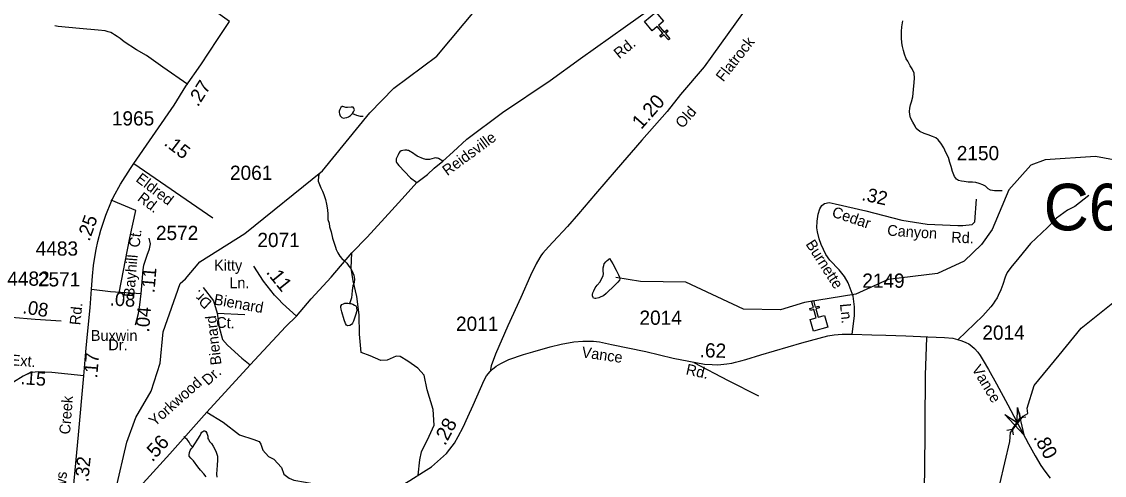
# Model space of a CAD drawing. Extents: x 1547597 to 1699558, y 810033 to 920809.
# Drawn here: x 1666605 to 1676111, y 884657 to 888643 of the extents above; entities that cross this region are included whole.
import ezdxf

# ---------------------------------------------------------------- set-up
doc = ezdxf.new("R2010")
doc.units = 0
for name, color, linetype in [('Exist Cultural Church CELL', 7, 'Continuous'), ('Exist Hydrographic Creek Single Shore', 7, 'Continuous'), ('Exist Hydrographic Misc Water Feature', 7, 'Continuous'), ('Exist Road Non-System Type 51', 7, 'Continuous'), ('Exist Road Non-System Type 51 Label', 7, 'Continuous'), ('Exist Road Primary US Attributed', 7, 'Continuous'), ('Exist Road Primary US Label', 7, 'Continuous'), ('Exist Road Primary US Mileage Hundredths English Label', 7, 'Continuous'), ('Exist Road Secondary Mileage Hundredths English Label', 7, 'Continuous'), ('Exist Road Secondary Structure Culvert CELL', 7, 'Continuous'), ('Exist Road Secondary Structure Culvert Number Label', 7, 'Continuous'), ('Exist Road Secondary Structure Standard Bridge Attributed CELL', 7, 'Continuous'), ('Exist Road Secondary Type 41 Attributed', 7, 'Continuous'), ('Exist Road Secondary Type 51 Attributed', 7, 'Continuous'), ('Exist Road Secondary Type 51 Label', 7, 'Continuous'), ('Exist Road Secondary Type 51 Number Label', 7, 'Continuous')]:
    doc.layers.add(name, color=color, linetype=linetype)

msp = doc.modelspace()

# ---------------------------------------------------------------- linework, layer by layer
at = {"layer": 'Exist Cultural Church CELL'}
for points in [[(1672241.1, 888645.6), (1672197.5, 888608.9), (1672246.3, 888550.5), (1672270.9, 888571.1), (1672281.1, 888558.8), (1672256.6, 888538.3), (1672295.2, 888492.2), (1672282.9, 888481.9), (1672244.3, 888528), (1672219.8, 888507.5), (1672209.5, 888519.7), (1672234.1, 888540.3), (1672185.2, 888598.7), (1672140.9, 888561.7), (1672072.6, 888643.4), (1672172.7, 888727.2)], [(1673527.3, 886025.9), (1673582, 886041.5), (1673561.3, 886114.7), (1673530.5, 886106), (1673526.2, 886121.4), (1673557, 886130.1), (1673540.6, 886188), (1673556.1, 886192.3), (1673572.4, 886134.5), (1673603.2, 886143.2), (1673607.5, 886127.8), (1673576.7, 886119.1), (1673597.4, 886045.8), (1673653, 886061.4), (1673681.9, 885958.9), (1673556.2, 885923.4)]]:
    msp.add_lwpolyline(points, close=True, dxfattribs=at)
at = {"layer": 'Exist Hydrographic Creek Single Shore'}
for points in [[(1668044.8, 886384.4), (1668170.5, 886532.9), (1668565.4, 886781), (1669246.5, 887331.7), (1669660.5, 887841.9), (1669871.5, 888057.6), (1670249.5, 888338.7), (1670730.4, 888916.6)], [(1675117.3, 883604.9), (1675108.9, 883831.7), (1675140.5, 884234.3), (1675192.2, 884579.3), (1675281.4, 884954), (1675288.1, 885032.1), (1675397.2, 885176.2), (1675440.3, 885199), (1675434.3, 885246.9), (1675495, 885445.6), (1675713.9, 885713.3), (1675908.4, 885948.6), (1676200.3, 886183.9), (1676248.9, 886370.5), (1676574.5, 886562.1), (1676707.9, 886717.9), (1676846, 886823.9)], [(1667432.4, 884532.4), (1667528.4, 884947.4), (1667606.4, 885165.7), (1667742.4, 885396), (1667820.4, 885643.8), (1667848.4, 885919), (1667995.5, 886342.9), (1668044.8, 886384.4)]]:
    msp.add_lwpolyline(points, dxfattribs=at)
at = {"layer": 'Exist Hydrographic Misc Water Feature'}
for points in [[(1675212.8, 887156.7), (1675182.7, 887155), (1675146.7, 887157.3), (1675112.8, 887161.7), (1675090.9, 887174), (1675067.2, 887198.2), (1675043.3, 887210.5), (1675013.4, 887220.8), (1674983.4, 887229.2), (1674953.5, 887233.5), (1674915.6, 887233.9), (1674879.6, 887238.2), (1674855.5, 887240.6), (1674829.6, 887246.8), (1674811.8, 887259), (1674796, 887283.2), (1674778.4, 887327.4), (1674764.8, 887369.6), (1674753.3, 887405.6), (1674741.8, 887449.8), (1674720.1, 887494), (1674700.7, 887534.3), (1674675, 887574.6), (1674653.4, 887604.9), (1674631.6, 887621.1), (1674603.7, 887633.4), (1674563.8, 887647.8), (1674527.9, 887660.2), (1674492, 887676.6), (1674458.4, 887704.9), (1674450.5, 887723.1), (1674428.9, 887759.4), (1674409.4, 887797.5), (1674403.6, 887825.6), (1674399.8, 887853.7), (1674404.3, 887881.7), (1674408.5, 887911.6), (1674418.9, 887939.5), (1674429.3, 887981.4), (1674436, 888047.4), (1674442.6, 888109.3), (1674445.1, 888147.2), (1674441.5, 888189.4), (1674423.8, 888227.5), (1674406.3, 888255.8), (1674384.7, 888296), (1674370.9, 888316.2), (1674357.3, 888356.4), (1674347.7, 888390.5), (1674340, 888424.5), (1674332.4, 888456.6), (1674328.8, 888500.6), (1674329.4, 888554.8), (1674333.9, 888596.7), (1674340.4, 888648.6)], [(1669509.8, 887835.9), (1669519.9, 887849.9), (1669526.2, 887867.8), (1669522.3, 887881.9), (1669514.3, 887890), (1669498.3, 887890.2), (1669466.3, 887888.4), (1669452.3, 887888.6), (1669426.3, 887896.9), (1669418.4, 887897.1), (1669408.3, 887887.1), (1669404.2, 887883.1), (1669398, 887871.2), (1669393.9, 887857.3), (1669393.8, 887845.2), (1669395.7, 887833.2), (1669401.6, 887815.1), (1669415.3, 887801), (1669429.3, 887794.8), (1669443.3, 887796.7), (1669461.3, 887800.6), (1669473.5, 887806.3), (1669491.5, 887818.1), (1669509.8, 887835.9)], [(1669509.8, 887835.9), (1669545.6, 887821.6), (1669577.5, 887813.3), (1669603.6, 887813)], [(1676846, 886823.9), (1676688.7, 887039.2), (1676547.4, 887370.1), (1676316.6, 887404.4), (1676033.5, 887459.4), (1675591.5, 887429), (1675465.5, 887382.3), (1675271.5, 887166.3), (1675126.6, 886818.1), (1675033.6, 886685.4), (1674881.5, 886537.5), (1674647.5, 886430.6), (1674213.6, 886377.1), (1673928.5, 886248.3), (1673477.5, 886175.4), (1673268.5, 886110.7), (1672943.5, 886117.3), (1672437.5, 886354.1), (1672037.4, 886359), (1671820.5, 886396.3)], [(1669215.9, 887304.9), (1669211.7, 887285), (1669209.3, 887241), (1669218.9, 887210.8), (1669232.6, 887182.8), (1669246.5, 887154.6), (1669258.1, 887124.4), (1669271.6, 887080.2), (1669281.2, 887040.1), (1669290.7, 886990), (1669292.2, 886952), (1669293.6, 886904), (1669303.5, 886871.8), (1669307.1, 886839.8), (1669322.6, 886797.6), (1669333.9, 886741.5), (1669347.5, 886695.2), (1669359.2, 886661.1), (1669366.9, 886641.1), (1669380.6, 886610.9), (1669398.3, 886582.7), (1669416.1, 886560.5), (1669439.9, 886540.2), (1669459.7, 886522), (1669477.5, 886495.8), (1669495.2, 886473.6), (1669512.8, 886437.4), (1669520.5, 886415.3), (1669526.2, 886381.2), (1669523.9, 886351.3), (1669513.6, 886321.3), (1669507.2, 886281.4), (1669504.8, 886245.5), (1669500.4, 886217.5), (1669488, 886181.6), (1669483.9, 886167.6)], [(1671824, 886458.7), (1671845.5, 886418.4), (1671855.4, 886398.3), (1671857.1, 886382.3), (1671854.9, 886370.3), (1671838.8, 886354.4), (1671812.6, 886328.7), (1671794.4, 886310.9), (1671756, 886271.3), (1671735.7, 886253.6), (1671713.5, 886233.8), (1671689.4, 886224), (1671671.3, 886216.2), (1671647.2, 886210.5), (1671637.2, 886210.5), (1671627.2, 886214.7), (1671623.3, 886218.7), (1671617.5, 886232.7), (1671617.6, 886246.8), (1671619.7, 886260.8), (1671628, 886278.8), (1671640.3, 886304.6), (1671658.5, 886326.4), (1671684.9, 886358.1), (1671697.1, 886382), (1671709.4, 886409.9), (1671713.6, 886429.9), (1671711.8, 886451.8), (1671712.1, 886479.8), (1671716.3, 886499.8), (1671720.4, 886515.8), (1671732.7, 886531.7), (1671746.9, 886545.6), (1671756.9, 886553.4), (1671767, 886561.3), (1671794.6, 886515), (1671824, 886458.7)], [(1669483.9, 886167.6), (1669495.9, 886167.5), (1669511.8, 886161.3), (1669525.9, 886153.1), (1669537.7, 886145), (1669545.5, 886134.9), (1669547.2, 886102.9), (1669536.8, 886063), (1669518.2, 886011.2), (1669510.1, 885995.2), (1669499.9, 885981.4), (1669485.8, 885973.5), (1669469.8, 885971.7), (1669457.8, 885975.8), (1669447.9, 885990), (1669436.4, 886024), (1669417.1, 886092.3), (1669411.3, 886116.4), (1669407.5, 886134.4), (1669407.6, 886144.5), (1669415.8, 886156.3), (1669429.8, 886164.2), (1669443.9, 886168.1), (1669467.9, 886169.7), (1669483.9, 886167.6)], [(1668103.8, 884901.9), (1668172.9, 885007.1), (1668179.2, 885021.1), (1668187.3, 885035), (1668195.4, 885042.9), (1668203.4, 885048.9), (1668213.4, 885048.7), (1668223.4, 885040.7), (1668231.2, 885026.5), (1668239, 885002.4), (1668240.9, 884994.4), (1668240.7, 884980.4), (1668244.7, 884970.3), (1668256.4, 884952.2), (1668270.3, 884936.1), (1668286, 884911.9), (1668299.6, 884885.8), (1668313.4, 884859.6), (1668323, 884825.5), (1668324.8, 884793.5), (1668322.2, 884743.5), (1668317.8, 884707.5), (1668315.4, 884667.5), (1668319.1, 884641.4)], [(1668103.8, 884901.9), (1668097.9, 884911.9), (1668088, 884926.1), (1668074.3, 884948.2), (1668058.5, 884970.3), (1668044.7, 884982.5), (1668028.8, 884998.7)], [(1668225.2, 884644.4), (1668203.4, 884668.7), (1668175.7, 884703), (1668152, 884731.3), (1668112.5, 884783.7), (1668090.8, 884807.9), (1668077, 884824.1), (1668075.1, 884838.1), (1668077.3, 884856.1), (1668085.6, 884876), (1668093.7, 884890), (1668103.8, 884901.9)]]:
    msp.add_lwpolyline(points, dxfattribs=at)
at = {"layer": 'Exist Road Non-System Type 51'}
for points in [[(1668065.2, 888089.5), (1667844.5, 888241.6), (1667699.8, 888344.7), (1667614, 888396.2), (1667506.3, 888465.1), (1667470.4, 888493.5), (1667442.6, 888511.6), (1667420.7, 888527.9), (1667402.9, 888537.9), (1667388.9, 888546.2), (1667365, 888554.3), (1667337, 888562.6), (1667277.1, 888569), (1667113.2, 888582.4), (1666925.5, 888600), (1666897.6, 888606.2)], [(1670301.9, 887417.8), (1670264, 887440.3), (1670254.8, 887443.1), (1670246, 887444.3), (1670236.2, 887445.4), (1670226, 887444.3), (1670185, 887432), (1670178.4, 887431.2), (1670169.9, 887431), (1670154.2, 887432.7), (1670145.4, 887434.5), (1670131.7, 887438.7), (1670112.7, 887445.3), (1670096.8, 887451.9), (1670077.6, 887461.1), (1670028.1, 887495.3), (1670016.8, 887503.1), (1670002.1, 887509.6), (1669996.3, 887511.7), (1669988.1, 887513.2), (1669970, 887513.6), (1669952.3, 887511.6), (1669938.4, 887507), (1669925.8, 887500), (1669918, 887488.7), (1669909.8, 887472.1), (1669893.6, 887438), (1669892.4, 887424.9), (1669893.5, 887414), (1669897.5, 887403.8), (1669903.6, 887393.8), (1669915.4, 887377.8), (1670018.9, 887271.6), (1670073.3, 887229.4)], [(1667459.9, 886259.9), (1667554.5, 886744.5), (1667607.9, 886984.7), (1667391.6, 887073.7)], [(1675974.6, 887115.5), (1675852.4, 887018.5), (1675788.5, 886986.1), (1675691.9, 886916.8), (1675612.4, 886835.5), (1675463.1, 886693.1), (1675360.8, 886566.4), (1675289.8, 886483.1), (1675259.3, 886437.5), (1675245, 886411.5), (1675239.5, 886398.5), (1675218.5, 886333.6), (1675202.1, 886288), (1675179.4, 886235.9), (1675168.9, 886217.4), (1675150.2, 886187.6), (1675134.6, 886164.6), (1675114.8, 886138.7), (1675043.9, 886059.4), (1674824, 885847.1)], [(1670085.6, 884657.9), (1670101.9, 884791.8), (1670114.7, 884862.2), (1670181.8, 884999.8), (1670226.6, 885099), (1670217, 885236.6), (1670165.9, 885409.4), (1670140.3, 885537.4), (1670082.7, 885598.2), (1669996.4, 885659), (1669929.2, 885700.6), (1669894.1, 885703.8), (1669814.1, 885668.6), (1669759.8, 885665.4), (1669663.8, 885707), (1669587.1, 885735.8), (1669571.3, 885897.7), (1669568.1, 886067.3), (1669548.9, 886227.3), (1669516.9, 886364.9), (1669497.7, 886476.9), (1669504.2, 886610.8)], [(1668199.1, 886308.5), (1668289.7, 886189.2), (1668320.6, 886080.9)], [(1668320.6, 886080.9), (1668565.7, 886069.9)], [(1668320.6, 886080.9), (1668338.2, 885959.4), (1668366.9, 885848.9), (1668411.1, 885800.3), (1668539.2, 885687.6), (1668612, 885627.9)], [(1674549.5, 885867.2), (1674537.1, 885537.6), (1674534.2, 885105.2), (1674531.5, 884659.6), (1674519.8, 884459.9), (1674493.7, 884373.4)], [(1672507.4, 885647.9), (1672808, 885488.8), (1673074.8, 885356)], [(1668229.6, 885210.8), (1668373.5, 885122.6), (1668517.4, 885013.8), (1668642.1, 884972.2), (1668690.1, 884953), (1668706, 884930.6), (1668722, 884879.4), (1668773.2, 884821.8), (1668818, 884799.4), (1668885.1, 884725.8), (1668907.5, 884668.2), (1668952.3, 884633), (1668993.8, 884613.8), (1669096.1, 884597.8), (1669176.1, 884581.8), (1669297.6, 884569), (1669342.4, 884556.2), (1669367.9, 884533.8), (1669377.5, 884485.8), (1669361.5, 884380.2), (1669358.3, 884284.2), (1669345.5, 884220.2), (1669325.2, 884171.9)]]:
    msp.add_lwpolyline(points, dxfattribs=at)
at = {"layer": 'Exist Road Primary US Attributed'}
for points in [[(1669017, 886056.1), (1669147.7, 886207.4), (1669322.6, 886396.8), (1669504.2, 886610.8), (1669637.6, 886749.8), (1669855.4, 886986.9), (1669972.5, 887115), (1670073.3, 887229.4), (1670167.2, 887298.8), (1670225.5, 887356.4), (1670301.9, 887417.8), (1670393.2, 887499), (1670513.6, 887609), (1670826.7, 887843.4), (1671246.7, 888124.6), (1671512.9, 888317.6), (1671907, 888601.2), (1672290.4, 888875.4)], [(1667006.7, 883857.7), (1667326.3, 884208.7), (1667642.5, 884555.3), (1667905.9, 884845.4), (1668229.6, 885210.8), (1668612, 885627.9), (1668925.7, 885963.2), (1669017, 886056.1)]]:
    msp.add_lwpolyline(points, dxfattribs=at)
at = {"layer": 'Exist Road Secondary Structure Culvert CELL'}
for p, q in [((1675303.7, 885061.2), (1675372.4, 885160.7)), ((1675361.9, 885210.4), (1675372.4, 885160.7)), ((1675422.6, 885168.5), (1675372.4, 885160.7)), ((1675253.5, 885053.5), (1675303.7, 885061.2)), ((1675314.2, 885011.6), (1675303.7, 885061.2))]:
    msp.add_line(p, q, dxfattribs=at)
at = {"layer": 'Exist Road Secondary Structure Standard Bridge Attributed CELL'}
msp.add_lwpolyline([(1675349, 885251.5), (1675404.1, 885014), (1675237.6, 885192.1), (1675346.7, 885121.6)], close=True, dxfattribs=at)
at = {"layer": 'Exist Road Secondary Type 41 Attributed'}
msp.add_lwpolyline([(1673586.6, 886831.3), (1673591, 886889.9), (1673597.6, 886950.4), (1673613, 886998.8), (1673630.6, 887028.5), (1673654.8, 887043.9), (1673694.4, 887052.7), (1673748.3, 887041.7), (1674017.8, 886981.2), (1674332.5, 886899.8), (1674554.7, 886864), (1674824.2, 886852.5), (1674869.3, 886852.5), (1674951.8, 886861.3), (1674972.7, 886883.3), (1674988.1, 887083.5)], dxfattribs=at)
at = {"layer": 'Exist Road Secondary Type 51 Attributed'}
msp.add_line((1667588.7, 887396.9), (1668284.4, 886917.9), dxfattribs=at)
for points in [[(1668428.8, 888642.7), (1668255.6, 888770.1), (1668104.8, 888850.3), (1668064.8, 888863.2), (1668034.2, 888865), (1667996.4, 888865.6), (1667957.5, 888865.6), (1667925.5, 888861.7), (1667876.3, 888863.6), (1667798.3, 888868.8), (1667748.9, 888871.4), (1667643.6, 888879.8), (1667226.6, 888889.3), (1667162.5, 888886.9), (1667128.6, 888891.2), (1667092.9, 888895.7), (1667045.1, 888895.7), (1666998.6, 888902.9), (1666974.6, 888915.2), (1666940.1, 888927.5), (1666866.8, 888962.6), (1666717.2, 889054.9), (1666615.4, 889125)], [(1672949.9, 888735), (1672881.9, 888639.6), (1672664.1, 888338.5), (1672597.2, 888245.3), (1672390.8, 888003), (1672271.5, 887852.1), (1672049, 887600.2), (1671824.8, 887340.2), (1671644.6, 887130.2), (1671492.9, 886953.4), (1671397.8, 886844.4), (1671272.6, 886709.4), (1671229.7, 886664), (1671181.3, 886609.5), (1671170.5, 886595.2), (1671164.1, 886585.2), (1671155.6, 886571.9), (1671122.9, 886515.1), (1671072.6, 886413.1), (1670988.2, 886220.1), (1670872.9, 885969.6), (1670764.9, 885720.5), (1670728.3, 885617.8), (1670719.4, 885570.2)], [(1667588.7, 887396.9), (1667943.3, 887909.7), (1668045.5, 888074.6), (1668178.7, 888263.4), (1668324.4, 888486.5), (1668428.8, 888642.7)], [(1667219, 886292.6), (1667226.5, 886405.4), (1667236.2, 886499.3), (1667244.1, 886555.5), (1667258.1, 886639.8), (1667274.1, 886712.4), (1667301.3, 886810.3), (1667343.5, 886943.7), (1667393.9, 887066.6), (1667411.1, 887104.4), (1667472.3, 887214.3), (1667559.1, 887352.4), (1667588.7, 887396.9)], [(1673897.7, 885898.3), (1673916.1, 886059), (1673918.4, 886136.4), (1673905.2, 886229.9), (1673862.6, 886349.3), (1673829.7, 886403.2), (1673783.6, 886463.4), (1673701.2, 886547.4), (1673665.3, 886598.1), (1673623.8, 886684.1), (1673607.8, 886733.7), (1673592.2, 886797), (1673586.6, 886831.3)], [(1667654.2, 886253.8), (1667670.5, 886460.9), (1667677.5, 886504.4), (1667706.6, 886592.4), (1667726.9, 886645.9), (1667736.1, 886689.4), (1667724.2, 886740.3)], [(1669017, 886056.1), (1668895.5, 886166.6), (1668859.5, 886204.7), (1668825.7, 886241.2), (1668728.4, 886361.7), (1668644.8, 886494)], [(1667151.4, 885531.9), (1667167.7, 885740.9), (1667178.7, 885867.8), (1667205, 886128.5), (1667219, 886292.6)], [(1667219, 886292.6), (1667384.3, 886273.3), (1667654.2, 886253.8)], [(1667603.1, 885977.9), (1667629.4, 886078.9), (1667643.5, 886156.1), (1667654.2, 886253.8)], [(1666514.8, 886046.6), (1666722.4, 886028.1), (1666951.4, 886013)], [(1670719.4, 885570.2), (1670738.4, 885589.8), (1670771.1, 885616), (1670812.1, 885638.6), (1670881.1, 885673.6), (1671011.5, 885718.2), (1671093.7, 885741.7), (1671243.9, 885786.3), (1671342.6, 885809.8), (1671452.9, 885828.6), (1671533.4, 885836.2), (1671577.4, 885836.2), (1671625, 885834.4), (1671679.1, 885829.7), (1671784.1, 885805.1), (1672084.6, 885744), (1672326, 885687.6), (1672601.6, 885634.7), (1672668.2, 885629.4), (1672712.8, 885628.2), (1672745.2, 885630.2), (1672797.5, 885635.6), (1672840.9, 885642.1), (1672873.6, 885649.9), (1672918.1, 885661.7), (1672963.3, 885676), (1673096.2, 885716.1), (1673453.7, 885819.9), (1673684, 885882), (1673738.7, 885890.9), (1673810.3, 885898.3), (1673897.7, 885898.3)], [(1673897.7, 885898.3), (1674069.2, 885892.1), (1674191.7, 885889.1), (1674367.9, 885881.7), (1674560.5, 885875.1), (1674706.4, 885868.3), (1674780.1, 885861.8), (1674822.3, 885851.7), (1674860.1, 885839.5), (1674894.6, 885824.6), (1674920.7, 885810.9), (1674946.9, 885791.3), (1674971.2, 885770.5), (1674999.2, 885739), (1675021.8, 885708.7), (1675047.9, 885665.9), (1675094, 885585.4), (1675163.8, 885462), (1675264, 885276.3), (1675343.5, 885126.6), (1675444.8, 884934.9), (1675503.2, 884827.5), (1675553.3, 884744.1), (1675587.6, 884693.4), (1675636.8, 884633)], [(1667151.4, 885531.9), (1666868.5, 885561), (1666749.6, 885566.3), (1666698.5, 885561), (1666664.6, 885550.3), (1666618.8, 885528.3), (1666532.1, 885474.8)], [(1667006.7, 883857.7), (1667004.9, 883897.5), (1667013.2, 884047.9), (1667103.6, 885012.6), (1667151.4, 885531.9)], [(1669777.3, 884471.1), (1670012.6, 884612.6), (1670133.9, 884687.5), (1670202.9, 884732.7), (1670256.4, 884777.3), (1670335.4, 884849.8), (1670365.1, 884886), (1670404.4, 884938.9), (1670438.8, 884997.2), (1670482.8, 885079.2), (1670523.5, 885171.1), (1670569.9, 885273.9), (1670665, 885492.6), (1670687, 885532.5), (1670719.4, 885570.2)]]:
    msp.add_lwpolyline(points, dxfattribs=at)

# ---------------------------------------------------------------- texts
at = {"layer": 'Exist Road Non-System Type 51 Label'}
for s, rotation, p in [('Dr.', 137.49485, (1668281.4, 886179.6)), ('Bienard', 349.86795, (1668286.7, 886158.6)), ('Bienard', 96.34913, (1668359.6, 885630.4)), ('Ct.', 357.62817, (1668311.4, 885954.2)), ('Yorkwood', 41.5976, (1667773.7, 885081.7)), ('Dr.', 41.5976, (1668239.4, 885440.4))]:
    msp.add_text(s, height=95, rotation=rotation, dxfattribs=at).set_placement(p)
at = {"layer": 'Exist Road Primary US Label'}
for s, rotation, p in [('Rd.', 39.13973, (1671851.5, 888311.6)), ('Reidsville', 36.30028, (1670342.5, 887284))]:
    msp.add_text(s, height=95, rotation=rotation, dxfattribs=at).set_placement(p)
at = {"layer": 'Exist Road Primary US Mileage Hundredths English Label'}
msp.add_text('.56', height=125, rotation=47.75056, dxfattribs=at).set_placement((1667752.1, 884769))
at = {"layer": 'Exist Road Secondary Mileage Hundredths English Label'}
for s, height, rotation, p in [('.27', 120, 57.67096, (1668153, 887888.4)), ('1.20', 125, 48.54621, (1672044.8, 887689.9)), ('.15', 120, 322.57291, (1667848.1, 887563.6)), ('.32', 120, 347.62727, (1673974.4, 887075.2)), ('.25', 120, 70.71004, (1667199.8, 886707.1)), ('.11', 120, 85.32588, (1667771, 886256)), ('.11', 125, 308.9193, (1668745.7, 886439.8)), ('.08', 120, 350.72003, (1666608.1, 886081.7)), ('.08', 120, 356.41607, (1667376.4, 886150)), ('.04', 120, 85.32595, (1667723.3, 885910.7)), ('.62', 125, 358.47247, (1672556.9, 885694.8)), ('.17', 120, 85.49743, (1667268.3, 885506.7)), ('.15', 120, 355.59775, (1666592.3, 885458.8)), ('.28', 125, 61.79837, (1670322.3, 884912.1)), ('.80', 125, 298.52711, (1675485.6, 884990.9)), ('.32', 120, 84.43766, (1667190.1, 884594.8))]:
    msp.add_text(s, height=height, rotation=rotation, dxfattribs=at).set_placement(p)
at = {"layer": 'Exist Road Secondary Structure Culvert Number Label'}
msp.add_text('C67', height=410.1, dxfattribs=at).set_placement((1675578.4, 886808.5))
at = {"layer": 'Exist Road Secondary Type 51 Label'}
for s, rotation, p in [('Flatrock', 51.78889, (1672765.8, 888107.6)), ('Old', 48.54621, (1672405.9, 887698.5)), ('Eldred', 322.57291, (1667599.9, 887245.8)), ('Rd.', 322.57291, (1667613.6, 887076.6)), ('Cedar', 341.45844, (1673712.1, 886931.4)), ('Canyon', 356.15958, (1674202.7, 886763.7)), ('Ct.', 82.84464, (1667638.7, 886654)), ('Rd.', 357.76553, (1674765.7, 886702.2)), ('Burnette', 302.75482, (1673485, 886688.8)), ('Bayhill', 85.32588, (1667593.4, 886219.1)), ('Rd.', 84.55766, (1667119.8, 885973.4)), ('Ln.', 275.38618, (1673789.8, 886162.8)), ('Ext.', 355.59775, (1666505.3, 885624.4)), ('Vance', 351.98663, (1671517.7, 885694.5)), ('Rd.', 347.56017, (1672431.5, 885545.3)), ('Vance', 300.98223, (1674943.3, 885592.5)), ('Creek', 85.49743, (1667028.9, 885013.9)), ('Belews', 85.49743, (1666971, 884277.8))]:
    msp.add_text(s, height=95, rotation=rotation, dxfattribs=at).set_placement(p)
for s, p in [('Kitty', (1668294.5, 886455.2)), ('Ln.', (1668428.3, 886301.2)), ('Buxwin', (1667212.2, 885838.2)), ('Dr.', (1667365.7, 885755.7))]:
    msp.add_text(s, height=95, dxfattribs=at).set_placement(p)
at = {"layer": 'Exist Road Secondary Type 51 Number Label'}
for s, p in [('1965', (1667397.2, 887730.3)), ('2150', (1674815.5, 887425.1)), ('2061', (1668433.9, 887252.4)), ('2572', (1667783.8, 886724)), ('2071', (1668674.8, 886662.4)), ('4483', (1666728.3, 886587.1)), ('4482', (1666478.8, 886322.6)), ('2571', (1666747.9, 886315.9)), ('2149', (1673985.8, 886304.9)), ('2014', (1672029.4, 885979.4)), ('2011', (1670418.4, 885926.2)), ('2014', (1675040.1, 885848.5))]:
    msp.add_text(s, height=125, dxfattribs=at).set_placement(p)

doc.saveas('drawing.dxf')
